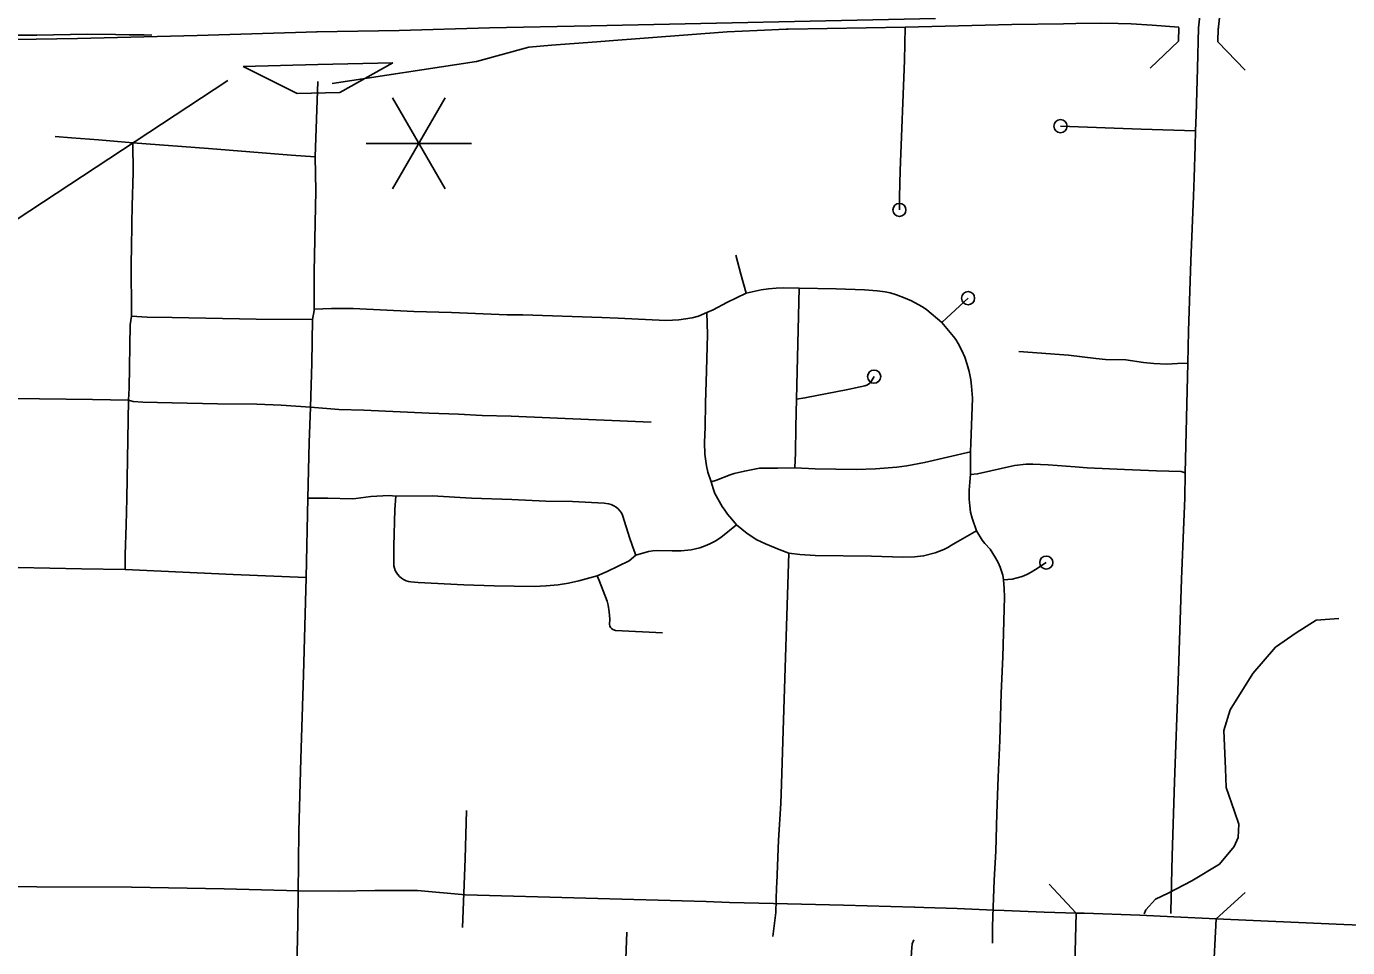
# Model space of a CAD drawing. Extents: x -19 to 366, y -4 to 359.
# Drawn here: x 151.042 to 151.994, y 185.914 to 186.578 of the extents above; entities that cross this region are included whole.
import ezdxf

# ---------------------------------------------------------------- set-up
doc = ezdxf.new("R2010")
doc.units = 0
for name, color, linetype in [('R_Contour Annot', 7, 'Continuous'), ('R_Exist Surface Annot', 7, 'Continuous'), ('R_Point Sym', 7, 'Continuous'), ('R_Striping', 7, 'Continuous'), ('R_Temp Easement', 7, 'Continuous'), ('R_Vert Alg', 7, 'Continuous'), ('R_Water', 7, 'Continuous'), ('R_Xsect Slope', 7, 'Continuous'), ('Sheet Fence', 7, 'Continuous'), ('T_Detection Zones', 7, 'Continuous'), ('T_Vehicle Path Lt Minor', 7, 'Continuous')]:
    doc.layers.add(name, color=color, linetype=linetype)

msp = doc.modelspace()

# ---------------------------------------------------------------- linework, layer by layer
at = {"layer": 'R_Contour Annot'}
for p, q in [((151.35808, 185.95186), (151.53157, 185.947)), ((151.58034, 185.94552), (151.58027, 185.94552)), ((151.68195, 185.94294), (151.68215, 185.94293)), ((151.68215, 185.94293), (151.68867, 185.9427)), ((151.68867, 185.9427), (151.68864, 185.9427)), ((151.73918, 185.94065), (151.73854, 185.94067)), ((151.79848, 185.9387), (151.79709, 185.89138)), ((151.80395, 185.93854), (151.8041, 185.93854)), ((151.86873, 185.93598), (151.86879, 185.93598)), ((151.89706, 185.88721), (151.89934, 185.9345)), ((151.99142, 185.9304), (151.99136, 185.93041)), ((151.99136, 185.93041), (152.11691, 185.92532))]:
    msp.add_line(p, q, dxfattribs=at)
for points in [[(151.01984, 185.95791), (151.04922, 185.95761), (151.11726, 185.95727), (151.18426, 185.95601), (151.23794, 185.95471)], [(151.23755, 185.95471), (151.2666, 185.95448), (151.2927, 185.95494), (151.3236, 185.95483), (151.35808, 185.95186)], [(151.53157, 185.947), (151.54838, 185.94636), (151.58034, 185.94552)], [(151.58027, 185.94552), (151.63077, 185.94434), (151.68195, 185.94294)], [(151.68864, 185.9427), (151.71274, 185.94186), (151.73918, 185.94065)], [(151.73854, 185.94067), (151.74657, 185.94053), (151.77532, 185.93939), (151.79848, 185.9387)], [(151.79848, 185.9387), (151.80395, 185.93854)], [(151.8041, 185.93854), (151.84428, 185.93709), (151.86873, 185.93598)], [(151.86879, 185.93598), (151.89934, 185.9345)], [(151.89934, 185.9345), (151.92594, 185.93322), (151.99142, 185.9304)]]:
    msp.add_lwpolyline(points, dxfattribs=at)
at = {"layer": 'R_Exist Surface Annot'}
msp.add_line((151.25076, 186.57392), (151.2512, 186.57393), dxfattribs=at)
for points in [[(151.69701, 186.58355), (151.44883, 186.57821), (151.37538, 186.57663), (151.31042, 186.57486), (151.25076, 186.57392)], [(151.2512, 186.57393), (151.16479, 186.57124), (151.07853, 186.56916), (151.01848, 186.56821), (150.99425, 186.56821), (150.97536, 186.56786), (150.96172, 186.56766)]]:
    msp.add_lwpolyline(points, dxfattribs=at)
at = {"layer": 'R_Point Sym'}
for points in [[(151.87243, 186.57723), (151.85315, 186.57871), (151.83797, 186.57961), (151.82872, 186.57991), (151.81598, 186.58002), (151.79822, 186.57996), (151.78925, 186.57967), (151.75215, 186.57909), (151.6751, 186.57724)], [(151.13205, 186.57147), (151.12648, 186.57169), (151.11565, 186.5717), (151.10589, 186.57203), (151.08538, 186.57207), (151.04902, 186.57147), (151.01766, 186.57143), (151.00651, 186.57133), (150.97767, 186.57106), (150.8839, 186.56895), (150.86891, 186.56816), (150.858, 186.56714), (150.84847, 186.56571), (150.84087, 186.56419), (150.8326, 186.56206), (150.82405, 186.55949), (150.80581, 186.55334), (150.78233, 186.54504), (150.76742, 186.54001), (150.71114, 186.52038), (150.69667, 186.51566)], [(151.54684, 186.5738), (151.46182, 186.56741)], [(151.6751, 186.57724), (151.59071, 186.57575), (151.58936, 186.5757), (151.56833, 186.57494), (151.54684, 186.5738)], [(151.40383, 186.56285), (151.36603, 186.5525), (151.26212, 186.53662)], [(151.42018, 186.5642), (151.40383, 186.56285)], [(151.45281, 186.56677), (151.42018, 186.5642)], [(151.46182, 186.56741), (151.45281, 186.56677)]]:
    msp.add_lwpolyline(points, dxfattribs=at)
at = {"layer": 'R_Striping'}
for points in [[(151.88937, 186.60919), (151.88859, 186.59424), (151.88663, 186.57669)], [(151.6751, 186.57724), (151.67463, 186.55321), (151.67158, 186.4739), (151.67105, 186.45503), (151.67098, 186.44548)], [(151.88663, 186.57669), (151.88601, 186.54751), (151.885, 186.5138)], [(151.25181, 186.53811), (151.24984, 186.48382)], [(151.885, 186.5138), (151.88449, 186.5024)], [(151.88449, 186.5024), (151.8453, 186.50368), (151.78712, 186.50583)], [(151.88449, 186.5024), (151.8842, 186.49138)], [(151.11834, 186.4938), (151.09361, 186.49604), (151.07413, 186.49738), (151.0624, 186.49848)], [(151.11834, 186.4938), (151.11866, 186.47258), (151.11786, 186.44854)], [(151.24984, 186.48382), (151.23254, 186.485), (151.17286, 186.48975), (151.11834, 186.4938)], [(151.24984, 186.48382), (151.25015, 186.45925), (151.24905, 186.40078), (151.24897, 186.37405)], [(151.8842, 186.49138), (151.88359, 186.46898)], [(151.88359, 186.46898), (151.88314, 186.45548), (151.88113, 186.40875)], [(151.11786, 186.44854), (151.11758, 186.43597)], [(151.11758, 186.43597), (151.11735, 186.41732), (151.11724, 186.40828), (151.1173, 186.36899)], [(151.56056, 186.38555), (151.55662, 186.39919), (151.55304, 186.41293)], [(151.88113, 186.40875), (151.87935, 186.35804), (151.8789, 186.33491)], [(151.59863, 186.38902), (151.58749, 186.38937), (151.58208, 186.38914), (151.57667, 186.38861), (151.57129, 186.3878), (151.56056, 186.38555)], [(151.59863, 186.38902), (151.5969, 186.30904)], [(151.70154, 186.36437), (151.69066, 186.37339), (151.68759, 186.37554), (151.6845, 186.3774), (151.67981, 186.37988), (151.67508, 186.38198), (151.669, 186.38426), (151.66443, 186.38561), (151.66069, 186.38636), (151.65501, 186.38712), (151.64594, 186.3878), (151.62552, 186.38865), (151.59863, 186.38902)], [(151.56056, 186.38555), (151.5466, 186.37874), (151.53674, 186.37359), (151.5322, 186.37155)], [(151.70154, 186.36437), (151.70523, 186.36759), (151.72051, 186.38185)], [(151.1173, 186.36899), (151.1164, 186.36262), (151.11571, 186.31697), (151.11521, 186.30833)], [(151.24785, 186.36645), (151.20725, 186.36682), (151.14658, 186.36802), (151.12865, 186.36825), (151.1173, 186.36899)], [(151.24897, 186.37405), (151.24896, 186.373), (151.24785, 186.36645)], [(151.39951, 186.36992), (151.38809, 186.36987), (151.34802, 186.37167), (151.321, 186.37231), (151.27719, 186.37438), (151.26152, 186.37439), (151.24897, 186.37405)], [(151.5322, 186.37155), (151.52608, 186.36886), (151.52147, 186.36779), (151.51678, 186.36695), (151.51209, 186.36634), (151.50736, 186.36596), (151.50263, 186.36581), (151.46829, 186.36739), (151.45639, 186.36783), (151.39951, 186.36992)], [(151.5322, 186.37155), (151.53256, 186.35561), (151.53201, 186.32949), (151.53122, 186.30614), (151.53105, 186.28894), (151.53055, 186.27794), (151.5308, 186.26953), (151.53191, 186.26096), (151.53287, 186.25648), (151.53518, 186.24952)], [(151.24785, 186.36645), (151.24737, 186.33504), (151.2463, 186.30326)], [(151.70154, 186.36437), (151.71006, 186.35425), (151.71167, 186.35198), (151.71336, 186.34912), (151.71595, 186.34418), (151.71806, 186.3394), (151.71992, 186.33399), (151.72123, 186.32911), (151.72241, 186.32296), (151.72309, 186.31841), (151.72358, 186.30975), (151.72259, 186.27732), (151.72221, 186.27102)], [(151.08931, 186.30888), (151.03214, 186.3096), (151.00258, 186.30963), (150.99674, 186.31013), (150.99141, 186.31103), (150.98847, 186.31191), (150.98323, 186.31438), (150.98205, 186.31493), (150.97803, 186.31734), (150.97616, 186.31869), (150.97502, 186.31973), (150.9735, 186.32154), (150.97211, 186.3235), (150.97092, 186.32534), (150.96919, 186.32863), (150.96763, 186.3308), (150.96317, 186.33594), (150.95905, 186.33973)], [(151.8789, 186.33491), (151.87147, 186.33469), (151.86384, 186.33423), (151.85432, 186.33487), (151.84691, 186.33558), (151.83435, 186.33752), (151.81952, 186.33777), (151.81256, 186.33849), (151.7928, 186.34091), (151.75716, 186.34334)], [(151.8789, 186.33491), (151.87704, 186.25605)], [(151.5969, 186.30904), (151.60286, 186.30997), (151.63383, 186.31605), (151.64618, 186.31876), (151.64747, 186.3192), (151.64868, 186.31987), (151.64977, 186.32073), (151.65068, 186.32177), (151.65276, 186.32532)], [(151.11521, 186.30833), (151.08931, 186.30888)], [(151.11521, 186.30833), (151.11411, 186.23738), (151.11342, 186.21831), (151.11287, 186.1972), (151.11274, 186.18631)], [(151.2463, 186.30326), (151.22532, 186.3048), (151.2078, 186.3055), (151.17928, 186.30578), (151.14676, 186.30652), (151.12546, 186.30683), (151.11855, 186.30747), (151.11521, 186.30833)], [(151.2463, 186.30326), (151.24541, 186.27775), (151.24461, 186.23771)], [(151.49208, 186.29252), (151.45238, 186.29422), (151.39115, 186.29683), (151.37013, 186.29726), (151.3531, 186.29826), (151.33195, 186.29899), (151.28478, 186.30105), (151.26686, 186.30156), (151.2463, 186.30326)], [(151.5969, 186.30904), (151.59633, 186.28915), (151.59597, 186.27031), (151.59549, 186.25949)], [(151.72221, 186.27102), (151.68904, 186.26335), (151.67637, 186.26103), (151.66906, 186.26014), (151.65377, 186.2589), (151.64014, 186.25847), (151.61027, 186.25883), (151.59549, 186.25949)], [(151.72221, 186.27102), (151.72231, 186.25479)], [(151.59549, 186.25949), (151.58342, 186.25935), (151.57295, 186.25944), (151.57001, 186.25929), (151.56761, 186.25896), (151.55925, 186.25728), (151.55187, 186.25547), (151.5491, 186.25456), (151.5391, 186.25081), (151.53518, 186.24952)], [(151.72231, 186.25479), (151.72172, 186.24926), (151.72135, 186.24345), (151.72135, 186.23696), (151.72166, 186.23225), (151.72236, 186.2277), (151.72342, 186.22321), (151.72654, 186.21413)], [(151.72231, 186.25479), (151.72737, 186.25525), (151.75399, 186.26134)], [(151.75399, 186.26134), (151.76237, 186.26228), (151.76709, 186.26227)], [(151.76709, 186.26227), (151.77824, 186.26171), (151.79768, 186.26022)], [(151.79768, 186.26022), (151.80636, 186.25956), (151.83323, 186.25837), (151.8564, 186.25747), (151.87422, 186.25701), (151.87704, 186.25605)], [(151.87704, 186.25605), (151.87669, 186.23764), (151.87613, 186.22077), (151.87448, 186.1793)], [(151.53518, 186.24952), (151.53661, 186.24457), (151.53795, 186.24107), (151.54329, 186.23173), (151.54503, 186.22896), (151.54701, 186.22628), (151.55011, 186.22247), (151.55356, 186.21853)], [(151.24461, 186.23771), (151.24327, 186.18048)], [(151.30792, 186.23924), (151.30324, 186.23961), (151.29856, 186.23951), (151.28989, 186.23881), (151.27913, 186.23754), (151.27648, 186.23735), (151.2589, 186.23766), (151.24461, 186.23771)], [(151.45306, 186.18168), (151.43986, 186.17802), (151.4325, 186.17647), (151.42505, 186.17532), (151.41634, 186.17444), (151.40759, 186.17394), (151.37884, 186.17457), (151.35696, 186.17524), (151.32413, 186.1769), (151.31874, 186.17743), (151.31698, 186.17773), (151.31543, 186.1782), (151.31343, 186.17913), (151.31211, 186.17996), (151.31053, 186.18132), (151.30908, 186.18294), (151.30812, 186.18427), (151.30734, 186.18569), (151.30646, 186.18893), (151.30649, 186.20305), (151.30729, 186.22952), (151.30792, 186.23924)], [(151.48094, 186.1967), (151.47974, 186.19964), (151.47672, 186.20872), (151.47139, 186.22556), (151.47058, 186.22718), (151.46954, 186.22867), (151.46829, 186.23), (151.46689, 186.23114), (151.46515, 186.23224), (151.46327, 186.23311), (151.46131, 186.23374), (151.45815, 186.23423), (151.43531, 186.2352), (151.41619, 186.23566), (151.39164, 186.23674), (151.36253, 186.23779), (151.33416, 186.23932), (151.30792, 186.23924)], [(151.55356, 186.21853), (151.54233, 186.20931), (151.53805, 186.20675), (151.53443, 186.20489), (151.53088, 186.20334), (151.52708, 186.20202), (151.52391, 186.20117), (151.52076, 186.20055), (151.51372, 186.19987), (151.50728, 186.19968), (151.49664, 186.19998), (151.49333, 186.19976), (151.49013, 186.19923), (151.48094, 186.1967)], [(151.59138, 186.19818), (151.5842, 186.20074), (151.57444, 186.20475), (151.56819, 186.20766), (151.56131, 186.21215), (151.55356, 186.21853)], [(151.72654, 186.21413), (151.71137, 186.20555), (151.70866, 186.20378), (151.70584, 186.20217), (151.70292, 186.20073), (151.69993, 186.19947), (151.69686, 186.19839), (151.68847, 186.19613), (151.68186, 186.19548), (151.67338, 186.19529), (151.6508, 186.19588), (151.61019, 186.19647), (151.59918, 186.19709), (151.59138, 186.19818)], [(151.72654, 186.21413), (151.73073, 186.20753), (151.73268, 186.20506), (151.73636, 186.20088), (151.73846, 186.19781), (151.74038, 186.19462), (151.74211, 186.19132), (151.74364, 186.18792), (151.74495, 186.18444), (151.74551, 186.18218), (151.74606, 186.17889)], [(151.48094, 186.1967), (151.47616, 186.1926), (151.46026, 186.18486), (151.45306, 186.18168)], [(151.59138, 186.19818), (151.58708, 186.07017), (151.58601, 186.03151), (151.58545, 186.01773), (151.58392, 185.9911), (151.58255, 185.96024), (151.58245, 185.95721), (151.5818, 185.93912), (151.57971, 185.92185)], [(151.11274, 186.18631), (151.08123, 186.18673), (151.03564, 186.18767), (151.00264, 186.1878), (150.97312, 186.18834)], [(151.74606, 186.17889), (151.75239, 186.17932), (151.75594, 186.18022), (151.75939, 186.18137), (151.76276, 186.18276), (151.76603, 186.18438), (151.76917, 186.18623), (151.7769, 186.19128)], [(151.24327, 186.18048), (151.19063, 186.18268), (151.11274, 186.18631)], [(151.24327, 186.18048), (151.24129, 186.1104), (151.23938, 186.04985), (151.23808, 185.99736), (151.23736, 185.93104)], [(151.45306, 186.18168), (151.45459, 186.17832), (151.46031, 186.16343), (151.46104, 186.16052), (151.46163, 186.15587), (151.46221, 186.15061), (151.46195, 186.14669), (151.46222, 186.1456), (151.46272, 186.1446)], [(151.74606, 186.17889), (151.74658, 186.17259), (151.74675, 186.16626), (151.74552, 186.12327), (151.74438, 186.09724), (151.74344, 186.06294), (151.74221, 186.03658), (151.74119, 186.01035), (151.74046, 185.98326), (151.73936, 185.96249), (151.73854, 185.94292), (151.7382, 185.92899), (151.73811, 185.917)], [(151.87448, 186.1793), (151.87206, 186.10587), (151.86944, 186.03327)], [(151.46272, 186.1446), (151.46343, 186.14374), (151.46435, 186.14308), (151.46636, 186.14238), (151.50028, 186.1406)], [(151.86944, 186.03327), (151.86767, 185.98001)], [(151.35884, 186.01257), (151.35786, 185.97773), (151.35605, 185.92827)], [(151.86767, 185.98001), (151.8666, 185.93973), (151.86661, 185.93823)], [(151.23736, 185.93104), (151.23557, 185.85622), (151.2353, 185.79379)], [(151.47437, 185.92492), (151.47286, 185.88052), (151.4725, 185.84639), (151.47215, 185.83681), (151.47178, 185.82633), (151.47165, 185.82261), (151.47112, 185.79839), (151.46937, 185.76961), (151.46873, 185.75535), (151.46895, 185.74805), (151.46937, 185.74423), (151.46987, 185.7412), (151.47062, 185.73831), (151.4745, 185.72629), (151.47547, 185.72331), (151.47589, 185.72111), (151.47635, 185.71348), (151.47635, 185.69543)], [(151.6813, 185.91927), (151.68017, 185.91647), (151.67961, 185.91082), (151.67912, 185.90104), (151.67639, 185.80996), (151.67441, 185.75957), (151.67255, 185.69424)]]:
    msp.add_lwpolyline(points, dxfattribs=at)
for centre in [(151.78712, 186.50583), (151.67098, 186.44548), (151.72051, 186.38185), (151.65276, 186.32532), (151.7769, 186.19128)]:
    msp.add_circle(centre, 0.00473, dxfattribs=at)
at = {"layer": 'R_Temp Easement'}
msp.add_lwpolyline([(151.98778, 186.15109), (151.97147, 186.14979), (151.95712, 186.14065), (151.94211, 186.1302), (151.9258, 186.11127), (151.90948, 186.08515), (151.90492, 186.07014), (151.90614, 186.04274), (151.90658, 186.02924), (151.91267, 186.01183), (151.91571, 186.00269), (151.91528, 185.99312), (151.91223, 185.98659), (151.90179, 185.97397), (151.88178, 185.96178), (151.86482, 185.95307), (151.85568, 185.94872), (151.84872, 185.94089), (151.8475, 185.93811)], dxfattribs=at)
at = {"layer": 'R_Vert Alg'}
for points in [[(151.779, 185.95937), (151.79848, 185.9387)], [(151.89934, 185.9345), (151.92038, 185.9536)]]:
    msp.add_lwpolyline(points, dxfattribs=at)
at = {"layer": 'R_Water'}
for points in [[(151.90356, 186.60844), (151.90275, 186.59307), (151.90074, 186.57511)], [(151.87243, 186.577), (151.87222, 186.56725)], [(151.90083, 186.57639), (151.90062, 186.56665)], [(151.85171, 186.5476), (151.87222, 186.56725)], [(151.90062, 186.56665), (151.92028, 186.54614)]]:
    msp.add_lwpolyline(points, dxfattribs=at)
at = {"layer": 'R_Xsect Slope'}
for p, q in [((151.25176, 186.55027), (151.19777, 186.54899)), ((151.19777, 186.54899), (151.2369, 186.52946)), ((151.30574, 186.55154), (151.25176, 186.55027)), ((151.26758, 186.53018), (151.30574, 186.55154)), ((151.2369, 186.52946), (151.26758, 186.53018))]:
    msp.add_line(p, q, dxfattribs=at)
at = {"layer": 'Sheet Fence'}
for points in [[(154.11585, 1.87092), (153.9063, 10.48743), (153.69602, 19.10409), (153.48501, 27.72087), (153.27327, 36.3378), (153.0608, 44.95486), (152.84759, 53.57206), (152.63366, 62.1894), (152.419, 70.80688), (152.20362, 79.42449), (151.98751, 88.04225), (151.77068, 96.66014), (151.55312, 105.27817), (151.33484, 113.89634), (151.11584, 122.51465), (150.89612, 131.13311), (150.67568, 139.7517), (150.45452, 148.37043), (150.23264, 156.98931), (150.01005, 165.60832), (149.78674, 174.22748), (149.56272, 182.84677), (149.33799, 191.46621), (149.11254, 200.0858), (148.88638, 208.70552), (148.65952, 217.32539), (148.43194, 225.9454), (148.20366, 234.56555), (147.97466, 243.18584), (147.74497, 251.80628), (147.51457, 260.42687), (147.28346, 269.04759), (147.05165, 277.66846), (146.81914, 286.28948), (146.58593, 294.91064), (146.35202, 303.53194), (146.11742, 312.15339), (145.88211, 320.77499), (145.64611, 329.39673), (145.40941, 338.01861), (145.17202, 346.64065)], [(0, 180.89994), (7.12284, 180.90436), (14.24566, 180.9176), (21.36847, 180.93968), (28.49124, 180.97058), (35.61397, 181.01031), (42.73664, 181.05888), (49.85925, 181.11627), (56.98178, 181.18249), (64.10422, 181.25754), (71.22656, 181.34142), (78.3488, 181.43413), (85.47091, 181.53567), (92.5929, 181.64603), (99.71474, 181.76523), (106.83643, 181.89325), (113.95795, 182.0301), (121.0793, 182.17578), (128.20046, 182.33029), (135.32143, 182.49362), (142.44218, 182.66579), (149.56272, 182.84677), (156.68303, 183.03659), (163.8031, 183.23523), (170.92291, 183.4427), (178.04247, 183.65899), (185.16175, 183.88411), (192.28074, 184.11805), (199.39944, 184.36082), (206.51784, 184.61242), (213.63591, 184.87283), (220.75366, 185.14207), (227.87107, 185.42014), (234.98813, 185.70702), (242.10483, 186.00273), (249.22115, 186.30726), (256.33709, 186.62061), (263.45264, 186.94279), (270.56779, 187.27378), (277.68251, 187.61359), (284.79682, 187.96222), (291.91068, 188.31967), (299.02409, 188.68594), (306.13705, 189.06103), (313.24954, 189.44494), (320.36154, 189.83766), (327.47305, 190.23919), (334.58406, 190.64954), (341.69455, 191.06871)]]:
    msp.add_spline(points, degree=3, dxfattribs=at)
at = {"layer": 'T_Detection Zones'}
msp.add_lwpolyline([(150.72193, 186.43833), (150.73519, 186.43896), (151.02508, 186.43238), (151.18672, 186.5388)], dxfattribs=at)
at = {"layer": 'T_Vehicle Path Lt Minor'}
for p, q in [((151.34348, 186.52621), (151.3056, 186.46061)), ((151.3056, 186.52621), (151.34348, 186.46061)), ((151.28666, 186.49341), (151.36242, 186.49341))]:
    msp.add_line(p, q, dxfattribs=at)

doc.saveas('drawing.dxf')
